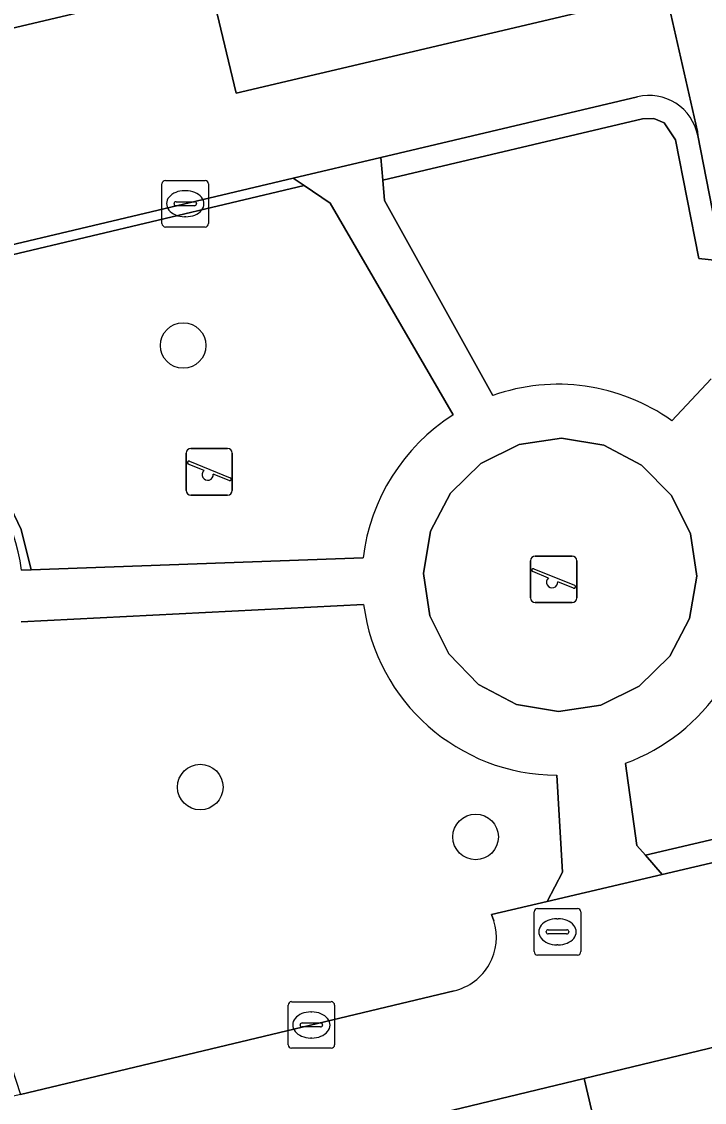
# Model space of a CAD drawing. Extents: x 158472 to 159562, y 388525 to 389606.
# Drawn here: x 159421.52 to 159436.18, y 388846.43 to 388869.63 of the extents above; entities that cross this region are included whole.
import ezdxf

# ---------------------------------------------------------------- set-up
doc = ezdxf.new("R2010")
doc.units = 0
for name, color, linetype in [('IMGEO_Boom', 7, 'Continuous'), ('IMGEO_Erf', 7, 'Continuous'), ('IMGEO_Groenvoorziening', 7, 'Continuous'), ('IMGEO_Haag', 7, 'Continuous'), ('IMGEO_Kolk', 7, 'Continuous'), ('IMGEO_Rijbaan_lokaal_open', 7, 'Continuous'), ('IMGEO_Rioolput', 7, 'Continuous'), ('IMGEO_Speelvoorziening', 7, 'Continuous'), ('IMGEO_Terreindeel_zand', 7, 'Continuous'), ('IMGEO_Voetpad_open', 7, 'Continuous')]:
    doc.layers.add(name, color=color, linetype=linetype)

msp = doc.modelspace()

# ---------------------------------------------------------------- linework, layer by layer
at = {"layer": 'IMGEO_Boom'}
for centre in [(159424.989, 388862.675), (159425.355, 388853.197), (159431.269, 388852.128)]:
    msp.add_circle(centre, 0.489, dxfattribs=at)
at = {"layer": 'IMGEO_Erf'}
for points in [[(159413.983, 388869.803), (159408.416, 388868.485), (159402.703, 388867.132), (159402.37, 388868.538), (159401.27, 388868.277), (159400.975, 388868.207), (159401.621, 388865.489), (159396.145, 388864.192), (159390.373, 388862.825), (159388.949, 388862.488), (159389.294, 388860.988), (159402.351, 388864.06), (159402.157, 388864.979), (159425.556, 388870.491), (159426.128, 388868.094), (159435.352, 388870.268)], [(159403.975, 388834.217), (159409.527, 388835.546), (159412.377, 388836.229), (159412.119, 388837.309), (159414.823, 388837.955), (159415.08, 388836.876), (159420.634, 388838.206), (159420.314, 388839.569), (159421.702, 388839.87), (159427.335, 388841.219), (159433.081, 388842.595), (159433.346, 388841.486), (159434.795, 388841.833), (159433.597, 388846.941), (159420.859, 388843.87), (159421.156, 388842.402), (159386.297, 388834.046)]]:
    msp.add_lwpolyline(points, dxfattribs=at)
at = {"layer": 'IMGEO_Groenvoorziening'}
for points in [[(159434.744, 388868.015), (159429.236, 388866.712), (159429.277, 388866.222), (159434.852, 388867.541), (159435.094, 388867.549), (159435.317, 388867.457), (159435.561, 388867.088), (159436.064, 388864.54), (159441.478, 388863.964), (159441.83, 388863.865), (159442.134, 388863.661), (159442.473, 388863.092), (159444.555, 388854.482), (159444.478, 388854.121), (159444.165, 388853.901), (159434.915, 388851.733), (159435.275, 388851.318), (159444.276, 388853.428)], [(159434.485, 388853.707), (159434.734, 388851.942), (159434.915, 388851.733), (159444.165, 388853.901), (159444.478, 388854.121), (159444.555, 388854.482), (159442.473, 388863.092), (159442.134, 388863.661), (159441.83, 388863.865), (159441.478, 388863.964), (159436.064, 388864.54), (159435.561, 388867.088), (159435.317, 388867.457), (159435.094, 388867.549), (159434.852, 388867.541), (159429.277, 388866.222), (159429.314, 388865.79), (159431.637, 388861.602)], [(159441.516, 388864.449), (159436.467, 388864.986), (159436.038, 388867.181)], [(159421.519, 388857.856), (159421.723, 388857.863), (159421.512, 388858.724), (159421.136, 388859.504), (159420.605, 388860.188), (159419.944, 388860.747), (159419.181, 388861.157), (159418.35, 388861.399), (159417.491, 388861.463), (159417.096, 388861.424), (159416.579, 388862.892), (159416.604, 388863.505), (159427.584, 388866.11), (159427.354, 388866.266), (159416.41, 388863.676), (159416.378, 388862.862), (159416.959, 388861.209)], [(159430.784, 388861.185), (159428.145, 388865.729), (159427.584, 388866.11), (159416.604, 388863.505), (159416.579, 388862.892), (159417.096, 388861.424), (159417.491, 388861.463), (159418.35, 388861.399), (159419.181, 388861.157), (159419.944, 388860.747), (159420.605, 388860.188), (159421.136, 388859.504), (159421.512, 388858.724), (159421.723, 388857.863), (159428.852, 388858.118)], [(159435.48, 388861.062), (159436.325, 388861.961)], [(159428.863, 388857.114), (159421.513, 388856.746)], [(159419.177, 388853.705), (159421.493, 388846.596), (159430.809, 388848.826)], [(159431.66, 388850.329), (159431.61, 388850.459), (159432.808, 388850.74), (159433.132, 388851.374), (159433.011, 388853.451)]]:
    msp.add_lwpolyline(points, dxfattribs=at)
for centre, radius, start, end in [((159434.991, 388866.978), 1.066, 10.9852, 103.4102), ((159433.041, 388857.648), 4.195, 54.4533, 109.5496), ((159417.615, 388857.323), 3.941, 7.7695, 99.5758), ((159433.072, 388857.601), 4.252, 122.5622, 173.0216), ((159433.036, 388857.659), 4.208, 187.4433, 269.6628), ((159433.038, 388857.652), 4.202, 290.1481, 326.8332), ((159430.536, 388849.973), 1.179, 283.3829, 17.5799)]:
    msp.add_arc(centre, radius, start, end, dxfattribs=at)
at = {"layer": 'IMGEO_Haag'}
for points in [[(159434.744, 388868.015), (159429.236, 388866.712), (159429.277, 388866.222), (159434.852, 388867.541), (159435.094, 388867.549), (159435.317, 388867.457), (159435.561, 388867.088), (159436.064, 388864.54), (159441.478, 388863.964), (159441.83, 388863.865), (159442.134, 388863.661), (159442.473, 388863.092), (159444.555, 388854.482), (159444.478, 388854.121), (159444.165, 388853.901), (159434.915, 388851.733), (159435.275, 388851.318), (159444.276, 388853.428)], [(159441.516, 388864.449), (159436.467, 388864.986), (159436.038, 388867.181)], [(159421.519, 388857.856), (159421.723, 388857.863), (159421.512, 388858.724), (159421.136, 388859.504), (159420.605, 388860.188), (159419.944, 388860.747), (159419.181, 388861.157), (159418.35, 388861.399), (159417.491, 388861.463), (159417.096, 388861.424), (159416.579, 388862.892), (159416.604, 388863.505), (159427.584, 388866.11), (159427.354, 388866.266), (159416.41, 388863.676), (159416.378, 388862.862), (159416.959, 388861.209)]]:
    msp.add_lwpolyline(points, dxfattribs=at)
for centre, radius, start, end in [((159434.991, 388866.978), 1.066, 10.9852, 103.4102), ((159417.615, 388857.323), 3.941, 7.7695, 99.5758)]:
    msp.add_arc(centre, radius, start, end, dxfattribs=at)
at = {"layer": 'IMGEO_Kolk'}
for p, q in [((159424.533, 388865.293), (159424.533, 388866.145)), ((159424.608, 388866.219), (159425.46, 388866.219)), ((159425.021, 388865.999), (159425.046, 388865.999)), ((159425.534, 388866.145), (159425.534, 388865.293)), ((159424.835, 388865.762), (159425.233, 388865.762)), ((159424.792, 388865.713), (159424.792, 388865.725)), ((159425.23, 388865.676), (159424.832, 388865.676)), ((159425.276, 388865.725), (159425.276, 388865.713)), ((159425.044, 388865.439), (159425.019, 388865.439)), ((159425.46, 388865.219), (159424.608, 388865.219)), ((159427.24, 388847.665), (159427.24, 388848.517)), ((159427.315, 388848.591), (159428.167, 388848.591)), ((159427.728, 388848.371), (159427.753, 388848.371)), ((159428.241, 388848.517), (159428.241, 388847.665)), ((159427.542, 388848.134), (159427.94, 388848.134)), ((159427.499, 388848.085), (159427.499, 388848.097)), ((159427.937, 388848.048), (159427.539, 388848.048)), ((159427.983, 388848.097), (159427.983, 388848.085)), ((159427.751, 388847.811), (159427.726, 388847.811)), ((159428.167, 388847.591), (159427.315, 388847.591))]:
    msp.add_line(p, q, dxfattribs=at)
for points in [[(159424.533, 388865.293), (159424.533, 388866.145)], [(159424.608, 388866.219), (159425.46, 388866.219)], [(159425.534, 388866.145), (159425.534, 388865.293)], [(159425.46, 388865.219), (159424.608, 388865.219)], [(159427.24, 388847.665), (159427.24, 388848.517)], [(159427.315, 388848.591), (159428.167, 388848.591)], [(159428.241, 388848.517), (159428.241, 388847.665)], [(159428.167, 388847.591), (159427.315, 388847.591)]]:
    msp.add_lwpolyline(points, dxfattribs=at)
for centre, radius, start, end in [((159424.61, 388866.143), 0.0765, 91.552, 178.448), ((159424.61, 388866.143), 0.0765, 91.552, 178.448), ((159425.458, 388866.143), 0.0765, 1.552, 88.448), ((159425.458, 388866.143), 0.0765, 1.552, 88.448), ((159424.832, 388865.722), 0.0403, 85.8775, 175.7526), ((159425.237, 388865.724), 0.0386, 1.7309, 96.639), ((159424.829, 388865.712), 0.0366, 178.938, 274.7102), ((159425.233, 388865.719), 0.043, 264.8664, 352.4533), ((159424.61, 388865.295), 0.0765, 181.552, 268.448), ((159424.61, 388865.295), 0.0765, 181.552, 268.448), ((159425.458, 388865.295), 0.0765, 271.552, 358.448), ((159425.458, 388865.295), 0.0765, 271.552, 358.448), ((159427.317, 388848.515), 0.0765, 91.552, 178.448), ((159427.317, 388848.515), 0.0765, 91.552, 178.448), ((159428.165, 388848.515), 0.0765, 1.552, 88.448), ((159428.165, 388848.515), 0.0765, 1.552, 88.448), ((159427.539, 388848.094), 0.0403, 85.8775, 175.7526), ((159427.944, 388848.096), 0.0386, 1.7309, 96.639), ((159427.536, 388848.084), 0.0366, 178.938, 274.7102), ((159427.94, 388848.091), 0.043, 264.8664, 352.4533), ((159427.317, 388847.667), 0.0765, 181.552, 268.448), ((159427.317, 388847.667), 0.0765, 181.552, 268.448), ((159428.165, 388847.667), 0.0765, 271.552, 358.448), ((159428.165, 388847.667), 0.0765, 271.552, 358.448)]:
    msp.add_arc(centre, radius, start, end, dxfattribs=at)
for centre, major_axis, ratio, start_param, end_param in [((159425.02, 388865.719), (-0.387, 0.002), 0.722429, 4.712389, 7.853982), ((159425.045, 388865.719), (-0.39, 0.002), 0.717154, 1.570796, 4.712389), ((159427.727, 388848.091), (-0.387, 0.002), 0.722429, 4.712389, 7.853982), ((159427.752, 388848.091), (-0.39, 0.002), 0.717154, 1.570796, 4.712389)]:
    msp.add_ellipse(centre, major_axis=major_axis, ratio=ratio, start_param=start_param, end_param=end_param, dxfattribs=at)
at = {"layer": 'IMGEO_Rijbaan_lokaal_open'}
for points in [[(159424.747, 388900.89), (159424.502, 388900.869), (159424.698, 388898.809), (159428.515, 388899.311), (159429.284, 388896.045), (159433.019, 388880.178), (159435.352, 388870.268), (159436.031, 388867.27), (159436.038, 388867.181), (159436.467, 388864.986), (159441.516, 388864.449)], [(159442.948, 388863.194), (159445.019, 388854.636), (159445.059, 388854.503), (159446.149, 388849.967), (159433.597, 388846.941), (159434.795, 388841.833), (159436.926, 388832.935), (159435.895, 388832.688), (159436.829, 388828.788), (159439.365, 388818.003), (159439.077, 388817.552), (159442.361, 388815.451), (159445.077, 388816.02), (159439.886, 388838.066), (159442.168, 388841.595), (159454.168, 388844.482), (159444.453, 388885.325)], [(159436.038, 388867.181), (159436.031, 388867.27), (159435.352, 388870.268), (159426.128, 388868.094), (159425.556, 388870.491), (159402.157, 388864.979), (159402.351, 388864.06), (159389.294, 388860.988), (159388.949, 388862.488), (159388.32, 388862.339), (159388.165, 388862.995), (159387.508, 388865.765), (159367.376, 388861.009), (159368.671, 388855.384), (159372.057, 388856.164), (159371.74, 388857.987)], [(159414.812, 388863.298), (159416.41, 388863.676), (159427.354, 388866.266), (159429.236, 388866.712), (159434.744, 388868.015)], [(159421.156, 388842.402), (159420.859, 388843.87), (159433.597, 388846.941), (159446.149, 388849.967), (159445.059, 388854.503), (159445.019, 388854.636)], [(159444.276, 388853.428), (159435.275, 388851.318), (159432.808, 388850.74), (159431.61, 388850.459), (159431.66, 388850.329)], [(159430.809, 388848.826), (159421.493, 388846.596), (159405.368, 388842.74), (159395.64, 388840.408)]]:
    msp.add_lwpolyline(points, dxfattribs=at)
for centre, radius, start, end in [((159434.991, 388866.978), 1.066, 10.9852, 103.4102), ((159430.536, 388849.973), 1.179, 283.3829, 17.5799)]:
    msp.add_arc(centre, radius, start, end, dxfattribs=at)
at = {"layer": 'IMGEO_Rioolput'}
for p, q in [((159432.526, 388849.665), (159432.526, 388850.517)), ((159432.601, 388850.591), (159433.453, 388850.591)), ((159433.527, 388850.517), (159433.527, 388849.665)), ((159433.014, 388850.371), (159433.039, 388850.371)), ((159432.785, 388850.085), (159432.785, 388850.097)), ((159433.223, 388850.048), (159432.825, 388850.048)), ((159432.828, 388850.134), (159433.226, 388850.134)), ((159433.269, 388850.097), (159433.269, 388850.085)), ((159433.037, 388849.811), (159433.012, 388849.811)), ((159433.453, 388849.591), (159432.601, 388849.591))]:
    msp.add_line(p, q, dxfattribs=at)
for points in [[(159432.526, 388849.665), (159432.526, 388850.517)], [(159432.601, 388850.591), (159433.453, 388850.591)], [(159433.527, 388850.517), (159433.527, 388849.665)], [(159433.453, 388849.591), (159432.601, 388849.591)]]:
    msp.add_lwpolyline(points, dxfattribs=at)
for centre, radius, start, end in [((159432.603, 388850.515), 0.0765, 91.552, 178.448), ((159432.603, 388850.515), 0.0765, 91.552, 178.448), ((159433.451, 388850.515), 0.0765, 1.552, 88.448), ((159433.451, 388850.515), 0.0765, 1.552, 88.448), ((159432.825, 388850.094), 0.0403, 85.8775, 175.7526), ((159432.822, 388850.084), 0.0366, 178.938, 274.7102), ((159433.226, 388850.091), 0.043, 264.8664, 352.4533), ((159433.23, 388850.096), 0.0386, 1.7309, 96.639), ((159432.603, 388849.667), 0.0765, 181.552, 268.448), ((159432.603, 388849.667), 0.0765, 181.552, 268.448), ((159433.451, 388849.667), 0.0765, 271.552, 358.448), ((159433.451, 388849.667), 0.0765, 271.552, 358.448)]:
    msp.add_arc(centre, radius, start, end, dxfattribs=at)
for centre, major_axis, ratio, start_param, end_param in [((159433.013, 388850.091), (-0.387, 0.002), 0.722429, 4.712389, 7.853982), ((159433.038, 388850.091), (-0.39, 0.002), 0.717154, 1.570796, 4.712389)]:
    msp.add_ellipse(centre, major_axis=major_axis, ratio=ratio, start_param=start_param, end_param=end_param, dxfattribs=at)
at = {"layer": 'IMGEO_Speelvoorziening'}
for p, q in [((159425.153, 388860.465), (159425.943, 388860.465)), ((159425.943, 388860.465), (159425.153, 388860.465)), ((159425.053, 388859.565), (159425.053, 388860.365)), ((159425.053, 388860.365), (159425.053, 388859.565)), ((159426.043, 388860.365), (159426.043, 388859.565)), ((159426.043, 388859.565), (159426.043, 388860.365)), ((159425.436, 388859.993), (159425.097, 388860.13)), ((159425.122, 388860.19), (159425.998, 388859.837)), ((159425.974, 388859.777), (159425.634, 388859.914)), ((159425.943, 388859.465), (159425.153, 388859.465)), ((159425.153, 388859.465), (159425.943, 388859.465)), ((159432.55, 388858.157), (159433.34, 388858.157)), ((159433.34, 388858.157), (159432.55, 388858.157)), ((159432.45, 388857.257), (159432.45, 388858.057)), ((159432.45, 388858.057), (159432.45, 388857.257)), ((159432.519, 388857.882), (159433.395, 388857.529)), ((159433.44, 388858.057), (159433.44, 388857.257)), ((159433.44, 388857.257), (159433.44, 388858.057)), ((159432.833, 388857.685), (159432.494, 388857.822)), ((159433.371, 388857.469), (159433.031, 388857.606)), ((159433.34, 388857.157), (159432.55, 388857.157)), ((159432.55, 388857.157), (159433.34, 388857.157))]:
    msp.add_line(p, q, dxfattribs=at)
for centre, radius, start, end in [((159425.153, 388860.365), 0.1, 90, 180), ((159425.153, 388860.365), 0.1, 90, 180), ((159425.943, 388860.365), 0.1, 0, 90), ((159425.943, 388860.365), 0.1, 360, 90), ((159425.11, 388860.16), 0.0327, 68.078, 248.078), ((159425.515, 388859.903), 0.12, 130.9928, 5.1632), ((159425.986, 388859.807), 0.0327, 248.078, 68.078), ((159425.153, 388859.565), 0.1, 180, 270), ((159425.153, 388859.565), 0.1, 180, 270), ((159425.943, 388859.565), 0.1, 270, 0), ((159425.943, 388859.565), 0.1, 270, 0), ((159432.55, 388858.057), 0.1, 90, 180), ((159432.55, 388858.057), 0.1, 90, 180), ((159433.34, 388858.057), 0.1, 0, 90), ((159433.34, 388858.057), 0.1, 360, 90), ((159432.507, 388857.852), 0.0327, 68.078, 248.078), ((159432.912, 388857.595), 0.12, 130.9928, 5.1632), ((159433.383, 388857.499), 0.0327, 248.078, 68.078), ((159432.55, 388857.257), 0.1, 180, 270), ((159432.55, 388857.257), 0.1, 180, 270), ((159433.34, 388857.257), 0.1, 270, 0), ((159433.34, 388857.257), 0.1, 270, 0)]:
    msp.add_arc(centre, radius, start, end, dxfattribs=at)
at = {"layer": 'IMGEO_Terreindeel_zand'}
msp.add_lwpolyline([(159433.96, 388854.953), (159434.782, 388855.361), (159435.438, 388856.004), (159435.864, 388856.817), (159436.017, 388857.722), (159435.883, 388858.631), (159435.475, 388859.453), (159434.832, 388860.109), (159434.019, 388860.534), (159433.114, 388860.688), (159432.205, 388860.554), (159431.383, 388860.145), (159430.727, 388859.503), (159430.302, 388858.69), (159430.149, 388857.784), (159430.283, 388856.876), (159430.691, 388856.054), (159431.333, 388855.398), (159432.147, 388854.972), (159433.052, 388854.819)], close=True, dxfattribs=at)
at = {"layer": 'IMGEO_Voetpad_open'}
for points in [[(159431.637, 388861.602), (159429.314, 388865.79), (159429.277, 388866.222), (159429.236, 388866.712), (159427.354, 388866.266), (159427.584, 388866.11), (159428.145, 388865.729), (159430.784, 388861.185)], [(159436.325, 388861.961), (159435.48, 388861.062)], [(159428.852, 388858.118), (159421.723, 388857.863), (159421.519, 388857.856)], [(159421.513, 388856.746), (159428.863, 388857.114)], [(159433.011, 388853.451), (159433.132, 388851.374), (159432.808, 388850.74), (159435.275, 388851.318), (159434.915, 388851.733), (159434.734, 388851.942), (159434.485, 388853.707)]]:
    msp.add_lwpolyline(points, dxfattribs=at)
msp.add_lwpolyline([(159433.052, 388854.819), (159432.147, 388854.972), (159431.333, 388855.398), (159430.691, 388856.054), (159430.283, 388856.876), (159430.149, 388857.784), (159430.302, 388858.69), (159430.727, 388859.503), (159431.383, 388860.145), (159432.205, 388860.554), (159433.114, 388860.688), (159434.019, 388860.534), (159434.832, 388860.109), (159435.475, 388859.453), (159435.883, 388858.631), (159436.017, 388857.722), (159435.864, 388856.817), (159435.438, 388856.004), (159434.782, 388855.361), (159433.96, 388854.953)], close=True, dxfattribs=at)
for centre, radius, start, end in [((159433.041, 388857.648), 4.195, 54.4533, 109.5496), ((159417.615, 388857.323), 3.941, 7.7695, 99.5758), ((159433.072, 388857.601), 4.252, 122.5622, 173.0216), ((159433.036, 388857.659), 4.208, 187.4433, 269.6628), ((159433.038, 388857.652), 4.202, 290.1481, 326.8332)]:
    msp.add_arc(centre, radius, start, end, dxfattribs=at)

doc.saveas('drawing.dxf')
